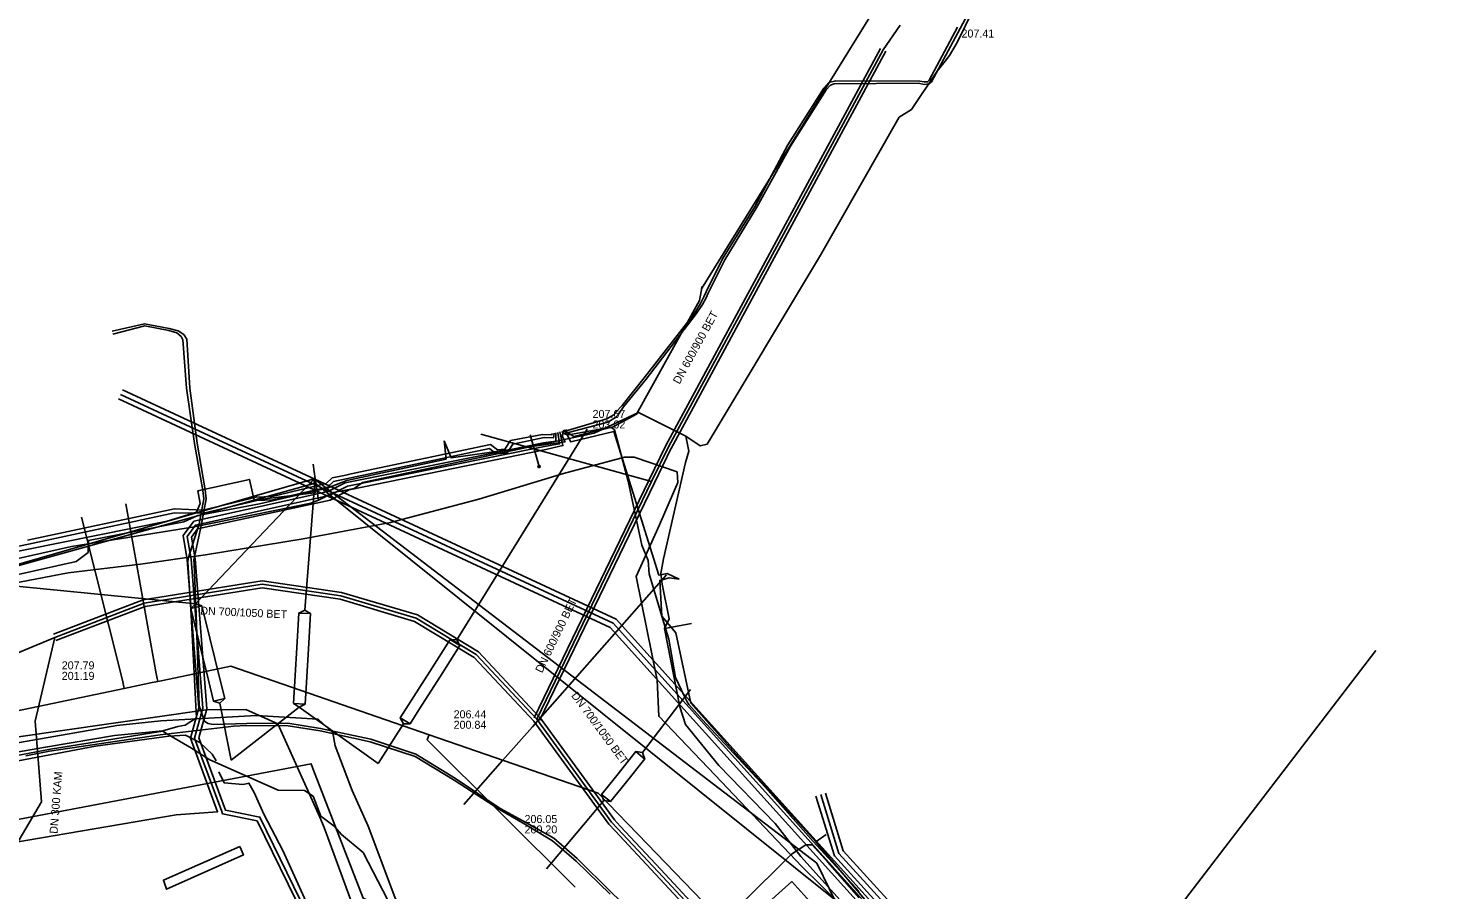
# Model space of a CAD drawing. Extents: x -600309 to -598967, y -1161267 to -1160292.
# Drawn here: x -599424.1 to -599283, y -1161122.4 to -1161036.3 of the extents above; entities that cross this region are included whole.
import ezdxf

# ---------------------------------------------------------------- set-up
doc = ezdxf.new("R2010")
doc.units = 0
for name, color, linetype in [('Vrstva 10', 7, 'Continuous'), ('Vrstva 12', 7, 'Continuous'), ('Vrstva 13', 7, 'Continuous'), ('Vrstva 16', 7, 'Continuous'), ('Vrstva 29', 7, 'Continuous'), ('Vrstva 3', 7, 'Continuous'), ('Vrstva 30', 7, 'Continuous'), ('Vrstva 42', 7, 'Continuous'), ('Vrstva 44', 7, 'Continuous'), ('Vrstva 52', 7, 'Continuous'), ('Vrstva 54', 7, 'Continuous'), ('Vrstva 55', 7, 'Continuous'), ('Vrstva 58', 7, 'Continuous'), ('Vrstva 9', 7, 'Continuous')]:
    doc.layers.add(name, color=color, linetype=linetype)

msp = doc.modelspace()

# ---------------------------------------------------------------- linework, layer by layer
at = {"layer": 'Vrstva 10'}
for p, q in [((-599360.37, -1161078.03), (-599338.91, -1161038.35)), ((-599338.39, -1161038.63), (-599359.85, -1161078.32)), ((-599373, -1161105.17), (-599365.52, -1161115.46)), ((-599366.08, -1161115.87), (-599373.57, -1161105.58))]:
    msp.add_line(p, q, dxfattribs=at)
for points in [[(-599373.55, -1161105.24), (-599362.06, -1161081.52), (-599360.38, -1161078.05)], [(-599359.84, -1161078.31), (-599361.52, -1161081.78), (-599373.01, -1161105.51)], [(-599421.59, -1161096.88), (-599412.63, -1161093.47), (-599400.72, -1161091.55), (-599392.79, -1161092.72), (-599385.21, -1161094.97), (-599379.1, -1161098.66), (-599373.03, -1161105.14)], [(-599373.54, -1161105.61), (-599379.54, -1161099.21), (-599385.49, -1161095.62), (-599392.95, -1161093.4), (-599400.72, -1161092.26), (-599412.44, -1161094.14), (-599421.35, -1161097.54)], [(-599365.54, -1161115.43), (-599364.93, -1161116.08), (-599360.89, -1161120.42), (-599351.47, -1161130.53), (-599341.98, -1161140.71)], [(-599342.49, -1161141.19), (-599351.98, -1161131), (-599361.41, -1161120.89), (-599365.44, -1161116.56), (-599366.06, -1161115.9)]]:
    msp.add_lwpolyline(points, dxfattribs=at)
at = {"layer": 'Vrstva 12'}
for p, q in [((-599395.42, -1161081.36), (-599395.64, -1161079.9)), ((-599357.81, -1161095.83), (-599359.25, -1161096.11))]:
    msp.add_line(p, q, dxfattribs=at)
for points in [[(-599358.38, -1161077.09), (-599356.93, -1161078.08), (-599356.24, -1161077.89), (-599344.92, -1161059.02), (-599337.04, -1161045.22), (-599335.82, -1161044.45), (-599333.25, -1161040.61), (-599332.45, -1161039.63), (-599332, -1161039.07), (-599331.25, -1161037.75), (-599329.61, -1161034.42)], [(-599393.59, -1161082.72), (-599391.52, -1161082.32), (-599390.69, -1161081.72), (-599367.54, -1161076.8), (-599365.68, -1161075.93), (-599363.1, -1161074.75), (-599358.38, -1161077.09)], [(-599358.38, -1161077.09), (-599358.07, -1161078.59), (-599358.4, -1161079.74), (-599360.62, -1161089.38), (-599360.89, -1161090.84), (-599360.73, -1161091.88), (-599360.05, -1161095.37), (-599360.51, -1161096.34)], [(-599400.2, -1161083.33), (-599401.54, -1161083.49), (-599402.01, -1161081.42), (-599407.18, -1161082.57), (-599406.94, -1161083.84), (-599407.3, -1161084.71), (-599410.24, -1161085.6), (-599445.41, -1161092.71), (-599446.65, -1161093.23), (-599465.57, -1161106.03), (-599472.42, -1161110.78), (-599491.12, -1161123.76), (-599491.65, -1161124.13)], [(-599395.58, -1161081.39), (-599395.42, -1161082.76), (-599396.08, -1161082.84), (-599400.2, -1161083.33)], [(-599395.42, -1161081.36), (-599395.09, -1161083.51)], [(-599395.09, -1161083.51), (-599393.59, -1161082.72)], [(-599399.64, -1161084.58), (-599395.86, -1161083.81), (-599395.09, -1161083.51)], [(-599428.72, -1161090.12), (-599419.79, -1161088.13), (-599407.49, -1161086.16), (-599399.64, -1161084.58)], [(-599360.51, -1161096.34), (-599359.25, -1161096.11)], [(-599360.51, -1161096.34), (-599358.98, -1161104.14), (-599358.41, -1161105.92), (-599355.06, -1161110.01), (-599349.43, -1161115.82), (-599346.87, -1161119.12), (-599341.43, -1161125.16), (-599332.9, -1161131.91), (-599321.79, -1161132.77), (-599312.13, -1161130.91), (-599306.26, -1161129.68), (-599299.48, -1161128.89), (-599299.72, -1161126.98)], [(-599402.37, -1161104.43), (-599406.33, -1161104.44), (-599425.32, -1161107.2), (-599440.69, -1161111.67), (-599444.53, -1161112.89), (-599451.08, -1161115.93)], [(-599390.12, -1161116.07), (-599391.73, -1161112.51), (-599393.44, -1161108.04), (-599393.67, -1161106.76), (-599395.13, -1161105.4), (-599401.31, -1161105.02), (-599410.87, -1161105.54), (-599415.26, -1161106.02), (-599425.76, -1161107.85)], [(-599394.97, -1161115.19), (-599399.17, -1161105.87), (-599402.37, -1161104.43)], [(-599386.61, -1161137.83), (-599394.53, -1161116.22), (-599394.97, -1161115.19)], [(-599386.63, -1161158.75), (-599385.73, -1161158.53), (-599378.09, -1161154.84), (-599376.58, -1161153.91), (-599378.84, -1161148.47), (-599378.43, -1161143.78), (-599381.22, -1161137.29), (-599387.48, -1161123.18), (-599390.12, -1161116.07)]]:
    msp.add_lwpolyline(points, dxfattribs=at)
at = {"layer": 'Vrstva 13'}
for points in [[(-599411.17, -1161101.61), (-599411.26, -1161101.16), (-599411.36, -1161100.65), (-599414.37, -1161083.86)], [(-599414.52, -1161102.31), (-599414.62, -1161101.83), (-599414.69, -1161101.48), (-599418.8, -1161085.19)], [(-599344.66, -1161136.04), (-599363.17, -1161116.87), (-599367.14, -1161112.77), (-599384.04, -1161106.94), (-599403.86, -1161100.09), (-599410.68, -1161101.51)], [(-599411.72, -1161101.73), (-599414.52, -1161102.31), (-599450.57, -1161109.84), (-599460.65, -1161116.98), (-599462.74, -1161118.46), (-599483.11, -1161132.91), (-599490.49, -1161138.14), (-599508.93, -1161151.21), (-599509.58, -1161151.67), (-599510.09, -1161152.02), (-599523.74, -1161161.3), (-599533.94, -1161168.24), (-599537.02, -1161170.34), (-599537.86, -1161170.91)], [(-599410.68, -1161101.51), (-599411.17, -1161101.61), (-599411.72, -1161101.73)], [(-599384.04, -1161106.94), (-599384.09, -1161107.09), (-599384.22, -1161107.46), (-599369.45, -1161122.19)]]:
    msp.add_lwpolyline(points, dxfattribs=at)
at = {"layer": 'Vrstva 16'}
for points in [[(-599362.74, -1161135.03), (-599363.49, -1161135.7), (-599365.97, -1161134.6), (-599372.85, -1161131.57), (-599390.62, -1161123.28), (-599395.67, -1161110.31), (-599395.85, -1161109.84), (-599431.51, -1161116.63), (-599437.98, -1161113.92), (-599446.12, -1161118), (-599467.25, -1161128.61), (-599480.16, -1161135.09), (-599482.54, -1161136.74), (-599491.58, -1161143), (-599506.15, -1161153.54), (-599506.77, -1161153.95), (-599507.46, -1161154.42), (-599517.51, -1161160.75), (-599532.48, -1161170.92), (-599540.46, -1161176.34), (-599543.07, -1161174.85), (-599544.19, -1161175.34), (-599546.53, -1161176.37)], [(-599327.49, -1161135.23), (-599332.64, -1161134.3), (-599337.65, -1161131.68), (-599344.76, -1161124.96), (-599347.79, -1161121.63), (-599358.83, -1161131.53), (-599362.74, -1161135.03)]]:
    msp.add_lwpolyline(points, dxfattribs=at)
at = {"layer": 'Vrstva 29'}
for points in [[(-599158.3, -1161104.99), (-599325.91, -1161131.66), (-599336.75, -1161127.83), (-599365.63, -1161095.81), (-599414.9, -1161072.93)], [(-599330.53, -1161167.59), (-599330.83, -1161160.59), (-599332.25, -1161126.76), (-599335.75, -1161126.84), (-599343.07, -1161118.8), (-599344.87, -1161112.93)]]:
    msp.add_lwpolyline(points, dxfattribs=at)
at = {"layer": 'Vrstva 3'}
msp.add_lwpolyline([(-599402.98, -1161118.12), (-599402.61, -1161118.96), (-599410.31, -1161122.39), (-599410.6, -1161121.47)], close=True, dxfattribs=at)
at = {"layer": 'Vrstva 30'}
for points in [[(-599414.68, -1161072.48), (-599365.33, -1161095.4), (-599336.46, -1161127.4), (-599325.86, -1161131.15), (-599158.38, -1161104.5)], [(-599158.22, -1161105.48), (-599325.95, -1161132.18), (-599337.04, -1161128.26), (-599365.94, -1161096.22), (-599415.11, -1161073.38)], [(-599331.05, -1161167.12), (-599332.73, -1161127.27), (-599335.97, -1161127.34), (-599343.52, -1161119.05), (-599345.38, -1161113.09)], [(-599330.01, -1161168.07), (-599331.78, -1161126.25), (-599335.54, -1161126.33), (-599342.63, -1161118.54), (-599344.42, -1161112.79)]]:
    msp.add_lwpolyline(points, dxfattribs=at)
at = {"layer": 'Vrstva 42'}
for p, q in [((-599373.93, -1161076.96), (-599373.05, -1161080.14)), ((-599373.18, -1161080.07), (-599372.98, -1161080.01)), ((-599373.12, -1161080.26), (-599373.18, -1161080.07)), ((-599372.93, -1161080.21), (-599372.98, -1161080.01)), ((-599372.93, -1161080.21), (-599373.12, -1161080.26))]:
    msp.add_line(p, q, dxfattribs=at)
for points in [[(-599370.5, -1161076.64), (-599370.25, -1161076.72), (-599370.1, -1161076.72), (-599366.16, -1161075.7), (-599365.39, -1161075.23), (-599365.1, -1161074.92), (-599364.59, -1161074.16), (-599362.35, -1161071.39), (-599357.33, -1161064.89), (-599356.7, -1161063.94), (-599356.33, -1161063.27), (-599356.14, -1161062.81), (-599354.47, -1161059.47), (-599351.27, -1161054.21), (-599347.9, -1161048.13), (-599344.33, -1161042.48), (-599343.9, -1161042.03), (-599343.56, -1161041.89), (-599335.1, -1161041.83), (-599334.54, -1161041.94), (-599334.06, -1161041.88), (-599333.82, -1161041.68), (-599330.96, -1161036.34), (-599328.1, -1161031.04)], [(-599370.39, -1161076.46), (-599370.22, -1161076.52), (-599366.26, -1161075.37), (-599365.65, -1161075.02), (-599365.36, -1161074.7), (-599364.75, -1161074.03), (-599362.53, -1161071.27), (-599357.49, -1161064.77), (-599356.9, -1161063.83), (-599356.58, -1161063.18), (-599356.34, -1161062.66), (-599354.71, -1161059.38), (-599351.44, -1161054.11), (-599348.16, -1161047.97), (-599344.57, -1161042.32), (-599344.08, -1161041.76), (-599343.39, -1161041.57), (-599334.99, -1161041.61), (-599334.53, -1161041.7), (-599334.2, -1161041.69), (-599334.03, -1161041.53), (-599331.2, -1161036.21)], [(-599371.54, -1161076.79), (-599371.6, -1161077.26), (-599372.55, -1161077.25), (-599375.66, -1161077.9), (-599376.03, -1161078.46), (-599376.25, -1161078.79), (-599377.34, -1161078.87), (-599377.48, -1161078.76), (-599378, -1161078.35), (-599393.59, -1161081.62), (-599394.19, -1161082.19), (-599399.66, -1161083.45), (-599401.28, -1161083.52), (-599406.59, -1161084.81), (-599409.49, -1161084.75), (-599424.1, -1161087.89), (-599445.85, -1161092.43)], [(-599371.38, -1161076.76), (-599371.36, -1161077.6), (-599372.62, -1161077.78), (-599376.03, -1161078.46), (-599377.48, -1161078.76), (-599392.42, -1161081.76), (-599394.18, -1161082.62), (-599407.55, -1161085.6), (-599408.64, -1161087.04), (-599408.22, -1161089.46), (-599407.08, -1161104.26), (-599407.91, -1161107.3), (-599405.19, -1161114.65), (-599409.32, -1161114.95), (-599432.39, -1161118.89)], [(-599371.71, -1161076.83), (-599371.79, -1161076.96), (-599372.69, -1161076.92), (-599375.9, -1161077.55), (-599376.47, -1161078.4), (-599377.21, -1161078.46), (-599377.89, -1161077.92), (-599391.52, -1161080.81), (-599392.53, -1161081.02), (-599393.73, -1161081.28), (-599394.34, -1161081.83), (-599399.73, -1161083.12), (-599401.33, -1161083.21), (-599406.64, -1161084.49), (-599409.51, -1161084.35), (-599424.19, -1161087.5)], [(-599371.16, -1161076.72), (-599371, -1161077.87), (-599372.52, -1161078.15), (-599392.2, -1161082.11), (-599394.02, -1161083.02), (-599407.4, -1161085.99), (-599408.22, -1161087.12), (-599407.82, -1161089.41), (-599406.68, -1161104.3), (-599407.49, -1161107.28), (-599404.78, -1161114.62), (-599404.7, -1161114.84), (-599401.24, -1161115.54), (-599396.6, -1161125)], [(-599370.97, -1161076.68), (-599370.66, -1161078.04), (-599372.36, -1161078.43), (-599392.03, -1161082.47), (-599393.92, -1161083.49), (-599407.19, -1161086.37), (-599407.8, -1161087.2), (-599407.42, -1161089.36), (-599406.28, -1161104.34), (-599407.07, -1161107.26), (-599404.4, -1161114.49), (-599400.96, -1161115.18), (-599396.22, -1161124.87)], [(-599341.05, -1161122.63), (-599345.64, -1161117.62), (-599350.42, -1161112.23), (-599356.74, -1161105.41), (-599358.06, -1161103.92), (-599358.23, -1161103.67), (-599358.55, -1161103.05), (-599359.41, -1161101.23), (-599360.07, -1161097.4), (-599360.39, -1161096.43), (-599362.03, -1161090.86), (-599362.14, -1161089.54), (-599362.77, -1161087.99), (-599364.15, -1161081.61), (-599365.51, -1161076.47), (-599365.71, -1161076.3), (-599366.03, -1161076.25), (-599369.89, -1161076.93), (-599370.29, -1161076.92), (-599370.61, -1161076.82), (-599370.78, -1161076.64)]]:
    msp.add_lwpolyline(points, dxfattribs=at)
at = {"layer": 'Vrstva 44'}
for points in [[(-599415.72, -1161066.62), (-599412.5, -1161065.86), (-599410.02, -1161066.34), (-599409.14, -1161066.59), (-599408.57, -1161066.95), (-599408.28, -1161067.4), (-599407.97, -1161072.3), (-599407.23, -1161077.81), (-599406.44, -1161082.47), (-599406.33, -1161083.38), (-599406.81, -1161085.89), (-599407.5, -1161089.15), (-599407.58, -1161089.48), (-599407.54, -1161089.91), (-599407.33, -1161094.93), (-599407.03, -1161104.06), (-599406.49, -1161105.6), (-599406.26, -1161105.74)], [(-599415.65, -1161066.91), (-599412.45, -1161066.09), (-599410.05, -1161066.55), (-599409.26, -1161066.78), (-599408.84, -1161067.14), (-599408.65, -1161067.47), (-599408.31, -1161072.31), (-599407.51, -1161077.85), (-599406.68, -1161082.52), (-599406.55, -1161083.36), (-599407.02, -1161085.87), (-599408.12, -1161089.32), (-599408.15, -1161089.74), (-599407.84, -1161094.96), (-599407.35, -1161104.06), (-599407.3, -1161105.27), (-599408.44, -1161105.99)], [(-599528.63, -1161146.98), (-599528.27, -1161147.64), (-599526.76, -1161150), (-599517.76, -1161160.96), (-599516.77, -1161161.69), (-599516.16, -1161161.65), (-599506.44, -1161155.09), (-599505.98, -1161154.66), (-599496.34, -1161147.81), (-599484.85, -1161139.81), (-599479.54, -1161136.26), (-599469.85, -1161129.64), (-599463.88, -1161125.49), (-599456.76, -1161121.21), (-599451.27, -1161118.24), (-599446.33, -1161115.77), (-599440.5, -1161113.4), (-599432.28, -1161110.59), (-599425.38, -1161109.04), (-599421.91, -1161108.39), (-599410.9, -1161106.63), (-599409.16, -1161106.12), (-599408.44, -1161105.99)], [(-599424.35, -1161109.06), (-599422.01, -1161108.6), (-599410.93, -1161106.94), (-599403.56, -1161106.1)], [(-599406.26, -1161105.74), (-599406.12, -1161105.82), (-599405.62, -1161105.92), (-599402.29, -1161105.82), (-599398.17, -1161105.8), (-599394.89, -1161106.31), (-599389.88, -1161107.39), (-599385.38, -1161108.9), (-599381.39, -1161111.31), (-599376.93, -1161114.33), (-599374.3, -1161115.75), (-599371.58, -1161117.29), (-599369.24, -1161119.33), (-599365.79, -1161122.71), (-599361.74, -1161126.6), (-599358.37, -1161130.09), (-599358.06, -1161130.56)], [(-599403.56, -1161106.1), (-599402.33, -1161106.03), (-599398.13, -1161106.06), (-599394.92, -1161106.57), (-599389.93, -1161107.64), (-599385.43, -1161109.12), (-599381.54, -1161111.5), (-599377.01, -1161114.43), (-599374.47, -1161115.88), (-599371.72, -1161117.54), (-599369.33, -1161119.58), (-599365.94, -1161122.88)]]:
    msp.add_lwpolyline(points, dxfattribs=at)
at = {"layer": 'Vrstva 52'}
msp.add_lwpolyline([(-599443.56, -1161267.03), (-599429.25, -1161260.28), (-599403.97, -1161248.61), (-599379.15, -1161236.86), (-599353.76, -1161224.39), (-599328.21, -1161212.98), (-599317.52, -1161181.99), (-599328.8, -1161153.56), (-599345.29, -1161119.77), (-599395.54, -1161081.38), (-599430.76, -1161091.53)], dxfattribs=at)
at = {"layer": 'Vrstva 54'}
for points in [[(-599381.27, -1161097.45), (-599368.24, -1161076.39)], [(-599407.4, -1161093.87), (-599395.42, -1161081.28)], [(-599395.42, -1161081.28), (-599396.47, -1161094.48)], [(-599373.7, -1161106.14), (-599360.31, -1161090.95)], [(-599430.75, -1161091.55), (-599407.7, -1161093.84)], [(-599406.76, -1161094.05), (-599407.88, -1161094.33), (-599407.4, -1161093.87), (-599406.76, -1161094.05)], [(-599407.7, -1161093.84), (-599407.4, -1161093.87)], [(-599406.76, -1161094.05), (-599405.96, -1161097.3)], [(-599407.1, -1161097.47), (-599407.88, -1161094.33)], [(-599397.23, -1161097.67), (-599397.07, -1161094.78)], [(-599395.91, -1161094.84), (-599396.47, -1161094.48), (-599397.07, -1161094.78), (-599395.91, -1161094.84)], [(-599395.91, -1161094.84), (-599396.08, -1161097.79)], [(-599406.11, -1161101.49), (-599407.1, -1161097.47)], [(-599405.96, -1161097.3), (-599404.95, -1161101.37)], [(-599397.46, -1161101.59), (-599397.23, -1161097.67)], [(-599396.08, -1161097.79), (-599396.31, -1161101.71)], [(-599383.98, -1161100.63), (-599381.94, -1161097.42)], [(-599380.96, -1161098.04), (-599382.9, -1161101.08)], [(-599380.96, -1161098.04), (-599381.94, -1161097.42), (-599381.27, -1161097.45), (-599380.96, -1161098.04)], [(-599289.39, -1161098.52), (-599312.68, -1161128.92)], [(-599386.09, -1161103.95), (-599383.98, -1161100.63)], [(-599382.9, -1161101.08), (-599385.06, -1161104.47)], [(-599405.59, -1161103.6), (-599406.11, -1161101.49)], [(-599404.95, -1161101.37), (-599404.47, -1161103.32)], [(-599397.59, -1161103.81), (-599397.46, -1161101.59)], [(-599396.31, -1161101.71), (-599396.43, -1161103.88)], [(-599357.92, -1161102.41), (-599362.72, -1161108.73)], [(-599404.47, -1161103.32), (-599404.95, -1161103.78), (-599405.59, -1161103.6), (-599404.47, -1161103.32)], [(-599404.95, -1161103.78), (-599403.83, -1161109.48)], [(-599396.43, -1161103.88), (-599397.59, -1161103.81), (-599397.03, -1161104.18), (-599396.43, -1161103.88)], [(-599386.92, -1161105.25), (-599386.09, -1161103.95)], [(-599403.83, -1161109.48), (-599397.03, -1161104.18)], [(-599397.03, -1161104.18), (-599389.14, -1161109.82)], [(-599385.94, -1161105.87), (-599386.61, -1161105.84), (-599386.92, -1161105.25), (-599385.94, -1161105.87)], [(-599385.06, -1161104.47), (-599385.94, -1161105.87)], [(-599389.14, -1161109.82), (-599386.61, -1161105.84)], [(-599376.69, -1161109.53), (-599373.7, -1161106.14)], [(-599380.57, -1161113.93), (-599376.69, -1161109.53)], [(-599363.38, -1161108.63), (-599365.42, -1161111.18)], [(-599364.44, -1161111.81), (-599362.48, -1161109.35)], [(-599362.46, -1161109.38), (-599363.38, -1161108.63), (-599362.72, -1161108.73), (-599362.46, -1161109.38)], [(-599365.42, -1161111.18), (-599366.8, -1161112.91)], [(-599365.9, -1161113.63), (-599364.44, -1161111.81)], [(-599366.56, -1161113.53), (-599368.06, -1161115.31)], [(-599365.9, -1161113.63), (-599366.56, -1161113.53), (-599366.8, -1161112.91), (-599365.9, -1161113.63)], [(-599368.06, -1161115.31), (-599372.32, -1161120.35)]]:
    msp.add_lwpolyline(points, dxfattribs=at)
at = {"layer": 'Vrstva 55'}
for points in [[(-599356.75, -1161062.12), (-599356.8, -1161062.39), (-599336.82, -1161030.07)], [(-599370.58, -1161076.51), (-599369.58, -1161077.15), (-599365.65, -1161076.16), (-599363.3, -1161074.92), (-599357.01, -1161063.55), (-599356.75, -1161062.12)], [(-599370.58, -1161076.51), (-599370.73, -1161077.09), (-599370.44, -1161077.67), (-599381.82, -1161079.28), (-599382.55, -1161077.56)], [(-599359.03, -1161091.39), (-599360.24, -1161090.82), (-599361.07, -1161090.98), (-599365.58, -1161076.63), (-599369.88, -1161077.67), (-599370.25, -1161076.96), (-599370.58, -1161076.51)], [(-599382.55, -1161077.56), (-599382.35, -1161079.4), (-599392.28, -1161081.55), (-599394.22, -1161082.3), (-599401, -1161083.87), (-599407.15, -1161085.04), (-599408.55, -1161085.66), (-599418.1, -1161087.52), (-599418.12, -1161088.72), (-599419.33, -1161089.64), (-599431.55, -1161092.37), (-599441.6, -1161095.26), (-599450.47, -1161098.55), (-599452.51, -1161098.77), (-599452.66, -1161099.54), (-599458.08, -1161102.07), (-599461.51, -1161104.19), (-599465.82, -1161107.06), (-599491.25, -1161124.53), (-599516.89, -1161142.86), (-599532.87, -1161154.08), (-599549.46, -1161163.75)], [(-599344.35, -1161116.93), (-599345.39, -1161117.66), (-599353.42, -1161108.83), (-599357.88, -1161103.78), (-599359.37, -1161096.75), (-599360.78, -1161095.08), (-599360.98, -1161091.52), (-599360.03, -1161091.27), (-599359.03, -1161091.39)], [(-599305.63, -1161129.24), (-599314.8, -1161130.62), (-599317.93, -1161129.8), (-599326.53, -1161131.21), (-599336.75, -1161127.81), (-599345.39, -1161117.66), (-599344.35, -1161116.93)]]:
    msp.add_lwpolyline(points, dxfattribs=at)
at = {"layer": 'Vrstva 58'}
for points in [[(-599428.15, -1161092.3), (-599420.12, -1161090.75), (-599412.9, -1161089.91), (-599406.4, -1161088.97), (-599396.64, -1161087.37), (-599387.89, -1161085.72), (-599379.08, -1161083.39), (-599370.6, -1161080.84), (-599364.51, -1161079.21), (-599363.54, -1161079.21), (-599359.25, -1161080.68), (-599359.17, -1161081.73), (-599361, -1161085.98), (-599363.34, -1161091.14), (-599361.24, -1161101.48), (-599361.09, -1161105.1), (-599355.45, -1161110.98), (-599346.76, -1161120.11), (-599336.94, -1161129.78)], [(-599430.97, -1161091.65), (-599395.42, -1161081.8), (-599342.74, -1161124.01), (-599328.91, -1161153.63), (-599317.25, -1161182.5), (-599328.16, -1161213.04), (-599353.82, -1161224.46), (-599379.19, -1161236.92), (-599403.87, -1161248.57), (-599429.07, -1161260.17), (-599443.59, -1161267.03)], [(-599380.23, -1161152.54), (-599380.67, -1161145.9), (-599380.71, -1161143.04), (-599381.03, -1161140.02), (-599381.94, -1161137.16), (-599382.38, -1161135.71), (-599383.77, -1161131.96), (-599388.66, -1161122.51), (-599390.64, -1161118.73), (-599392.8, -1161116.91), (-599393.52, -1161116.07), (-599394.86, -1161115.1), (-599395.64, -1161113.1), (-599396.51, -1161112.53), (-599399.14, -1161112.48), (-599405.96, -1161109.47), (-599407.81, -1161108.28), (-599410.37, -1161106.78), (-599410.71, -1161106.56), (-599415.48, -1161107.02), (-599422.18, -1161108.17), (-599425.47, -1161108.73)], [(-599474.14, -1161133.42), (-599466.1, -1161127.47), (-599458.08, -1161122.36), (-599450.1, -1161118.23), (-599441.28, -1161114.12), (-599430.71, -1161110.88), (-599425.82, -1161109.68), (-599417.4, -1161108.09), (-599410.05, -1161107.1), (-599408.41, -1161106.99), (-599406.98, -1161107.71), (-599405.73, -1161108.88), (-599405.33, -1161109.57)], [(-599405.07, -1161110.64), (-599404.54, -1161111.74), (-599402.68, -1161111.91), (-599402.33, -1161111.84)], [(-599402.33, -1161111.84), (-599402.06, -1161111.78), (-599401.54, -1161112.71), (-599400.58, -1161114.88), (-599398.66, -1161118.51), (-599394.71, -1161127.26), (-599389.15, -1161140.16), (-599388.33, -1161141.99), (-599387.16, -1161143.99), (-599385.88, -1161145.26), (-599383.85, -1161147.65), (-599382.1, -1161151.85), (-599381.24, -1161153.33), (-599379.91, -1161156.67), (-599379.72, -1161157.29), (-599382.52, -1161158.81), (-599382.66, -1161159.29), (-599384.51, -1161160.28), (-599385.45, -1161160.27), (-599387.55, -1161161.11)], [(-599341.06, -1161123.24), (-599344.18, -1161119.69), (-599345.74, -1161117.96), (-599346.36, -1161117.95), (-599347.81, -1161118.89), (-599357.94, -1161128.93)]]:
    msp.add_lwpolyline(points, dxfattribs=at)
at = {"layer": 'Vrstva 9'}
for p, q in [((-599336.93, -1161036.01), (-599338.65, -1161038.49)), ((-599338.65, -1161038.49), (-599360.11, -1161078.18)), ((-599378.86, -1161076.91), (-599361.79, -1161081.65)), ((-599423.42, -1161105.59), (-599421.47, -1161097.21)), ((-599373.28, -1161105.38), (-599365.8, -1161115.67)), ((-599422.8, -1161113.65), (-599423.42, -1161105.59)), ((-599432.85, -1161130.72), (-599422.8, -1161113.65))]:
    msp.add_line(p, q, dxfattribs=at)
for points in [[(-599360.11, -1161078.18), (-599361.79, -1161081.65), (-599373.28, -1161105.38)], [(-599421.47, -1161097.21), (-599412.54, -1161093.8), (-599400.72, -1161091.9), (-599392.87, -1161093.06), (-599385.35, -1161095.29), (-599379.32, -1161098.93), (-599373.28, -1161105.38)], [(-599452.12, -1161109.97), (-599449.71, -1161108.97), (-599421.47, -1161097.21)], [(-599365.8, -1161115.67), (-599365.19, -1161116.32), (-599361.15, -1161120.65), (-599351.73, -1161130.76), (-599342.23, -1161140.95)]]:
    msp.add_lwpolyline(points, dxfattribs=at)

# ---------------------------------------------------------------- texts
at = {"layer": 'Vrstva 12'}
for s, p in [('207.41', (-599330.81, -1161037.26)), ('207.67', (-599367.7, -1161075.28)), ('203.02', (-599367.7, -1161076.33)), ('207.79', (-599420.77, -1161100.41)), ('201.19', (-599420.77, -1161101.46)), ('206.44', (-599381.59, -1161105.3)), ('200.84', (-599381.59, -1161106.35)), ('206.05', (-599374.5, -1161115.77)), ('200.20', (-599374.5, -1161116.81))]:
    msp.add_text(s, height=0.8, dxfattribs=at).set_placement(p)
for s, rotation, p in [('DN 600/900 BET', 61.217, (-599359.01, -1161071.97)), ('DN 700/1050 BET', 357.4111, (-599406.93, -1161094.93)), ('DN 600/900 BET', 64.3303, (-599372.75, -1161100.83)), ('DN 700/1050 BET', 306.5086, (-599369.87, -1161103.04)), ('DN 300 KAM', 85.428, (-599421.2, -1161116.87))]:
    msp.add_text(s, height=0.8, rotation=rotation, dxfattribs=at).set_placement(p)

doc.saveas('drawing.dxf')
